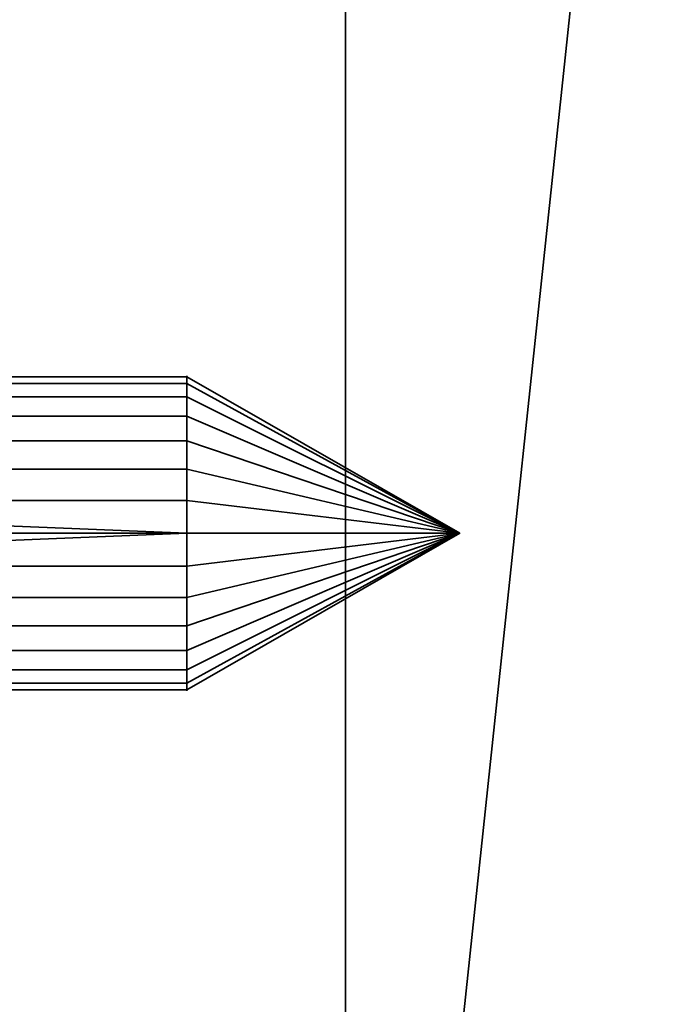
# Model space of a CAD drawing. Header units: millimetres. Extents: x -490 to 6690, y -115 to 152.
# Tile 838 of 1056: x 4029 to 4037, y 35 to 48. Entities that reach past the tile are written whole.
import ezdxf

# ---------------------------------------------------------------- set-up
doc = ezdxf.new("R2010")
doc.units = ezdxf.units.MM
doc.layers.add('152', color=253, linetype='Continuous')

# ---------------------------------------------------------------- blocks, each defined once
blk = doc.blocks.new('UG_SURFACE_004')
at = {"layer": '152', "color": 252, "linetype": 'Continuous', "lineweight": 35}
for points in [[(5144, -6.2, 2202.5), (5144, 133.2, 2202.5), (3856, 133.2, 2202.5), (3856, -6.2, 2202.5)], [(4006, -6.2, 2052.5), (4006, 133.2, 2052.5), (4994, 133.2, 2052.5), (4994, -6.2, 2052.5)]]:
    blk.add_3dface(points, dxfattribs=at)
blk = doc.blocks.new('UG_SURFACE_271')
at = {"layer": '152', "color": 252, "linetype": 'Continuous', "lineweight": 35}
for points in [[(4020.75, 43.239, 1090.041), (4030.986, 43.239, 1090.041), (4030.986, 42.982, 1089.25), (4020.75, 42.982, 1089.25)], [(4020.75, 43.152, 1090.868), (4030.986, 43.152, 1090.868), (4030.986, 43.239, 1090.041), (4020.75, 43.239, 1090.041)], [(4020.75, 42.736, 1091.588), (4030.986, 42.736, 1091.588), (4030.986, 43.152, 1090.868), (4020.75, 43.152, 1090.868)], [(4030.986, 42.982, 1089.25), (4030.986, 43.239, 1090.041), (4034.45, 41.25, 1090.25)], [(4030.986, 43.239, 1090.041), (4030.986, 43.152, 1090.868), (4034.45, 41.25, 1090.25)], [(4030.986, 43.152, 1090.868), (4030.986, 42.736, 1091.588), (4034.45, 41.25, 1090.25)], [(4020.75, 42.982, 1089.25), (4030.986, 42.982, 1089.25), (4030.986, 42.426, 1088.632), (4020.75, 42.426, 1088.632)], [(4030.986, 42.426, 1088.632), (4030.986, 42.982, 1089.25), (4034.45, 41.25, 1090.25)], [(4020.75, 42.063, 1092.077), (4030.986, 42.063, 1092.077), (4030.986, 42.736, 1091.588), (4020.75, 42.736, 1091.588)], [(4030.986, 42.736, 1091.588), (4030.986, 42.063, 1092.077), (4034.45, 41.25, 1090.25)], [(4020.75, 42.426, 1088.632), (4030.986, 42.426, 1088.632), (4030.986, 41.666, 1088.294), (4020.75, 41.666, 1088.294)], [(4030.986, 41.666, 1088.294), (4030.986, 42.426, 1088.632), (4034.45, 41.25, 1090.25)], [(4020.75, 41.25, 1092.25), (4030.986, 41.25, 1092.25), (4030.986, 42.063, 1092.077), (4020.75, 42.063, 1092.077)], [(4030.986, 42.063, 1092.077), (4030.986, 41.25, 1092.25), (4034.45, 41.25, 1090.25)], [(4020.75, 40.834, 1088.294), (4020.75, 41.666, 1088.294), (4030.986, 41.25, 1088.25)], [(4020.75, 41.666, 1088.294), (4030.986, 41.666, 1088.294), (4030.986, 41.25, 1088.25)], [(4030.986, 41.25, 1088.25), (4030.986, 41.666, 1088.294), (4034.45, 41.25, 1090.25)], [(4020.75, 40.437, 1092.077), (4030.986, 40.437, 1092.077), (4030.986, 41.25, 1092.25), (4020.75, 41.25, 1092.25)], [(4030.986, 41.25, 1088.25), (4030.986, 40.834, 1088.294), (4020.75, 40.834, 1088.294)], [(4034.45, 41.25, 1090.25), (4030.986, 40.834, 1088.294), (4030.986, 41.25, 1088.25)], [(4030.986, 41.25, 1092.25), (4030.986, 40.437, 1092.077), (4034.45, 41.25, 1090.25)], [(4030.986, 40.437, 1092.077), (4030.986, 39.764, 1091.588), (4034.45, 41.25, 1090.25)], [(4030.986, 39.764, 1091.588), (4030.986, 39.348, 1090.868), (4034.45, 41.25, 1090.25)], [(4030.986, 39.348, 1090.868), (4030.986, 39.261, 1090.041), (4034.45, 41.25, 1090.25)], [(4030.986, 39.261, 1090.041), (4030.986, 39.518, 1089.25), (4034.45, 41.25, 1090.25)], [(4030.986, 39.518, 1089.25), (4030.986, 40.074, 1088.632), (4034.45, 41.25, 1090.25)], [(4030.986, 40.074, 1088.632), (4030.986, 40.834, 1088.294), (4034.45, 41.25, 1090.25)], [(4020.75, 40.834, 1088.294), (4030.986, 40.834, 1088.294), (4030.986, 40.074, 1088.632), (4020.75, 40.074, 1088.632)], [(4020.75, 39.764, 1091.588), (4030.986, 39.764, 1091.588), (4030.986, 40.437, 1092.077), (4020.75, 40.437, 1092.077)], [(4020.75, 40.074, 1088.632), (4030.986, 40.074, 1088.632), (4030.986, 39.518, 1089.25), (4020.75, 39.518, 1089.25)], [(4020.75, 39.348, 1090.868), (4030.986, 39.348, 1090.868), (4030.986, 39.764, 1091.588), (4020.75, 39.764, 1091.588)], [(4020.75, 39.518, 1089.25), (4030.986, 39.518, 1089.25), (4030.986, 39.261, 1090.041), (4020.75, 39.261, 1090.041)], [(4020.75, 39.261, 1090.041), (4030.986, 39.261, 1090.041), (4030.986, 39.348, 1090.868), (4020.75, 39.348, 1090.868)]]:
    blk.add_3dface(points, dxfattribs=at)
blk = doc.blocks.new('UG_SURFACE_274')
at = {"layer": '152', "color": 252, "linetype": 'Continuous', "lineweight": 35}
for points in [[(4020.75, 43.239, 1015.041), (4030.986, 43.239, 1015.041), (4030.986, 42.982, 1014.25), (4020.75, 42.982, 1014.25)], [(4020.75, 43.152, 1015.868), (4030.986, 43.152, 1015.868), (4030.986, 43.239, 1015.041), (4020.75, 43.239, 1015.041)], [(4020.75, 42.736, 1016.588), (4030.986, 42.736, 1016.588), (4030.986, 43.152, 1015.868), (4020.75, 43.152, 1015.868)], [(4030.986, 42.982, 1014.25), (4030.986, 43.239, 1015.041), (4034.45, 41.25, 1015.25)], [(4030.986, 43.239, 1015.041), (4030.986, 43.152, 1015.868), (4034.45, 41.25, 1015.25)], [(4030.986, 43.152, 1015.868), (4030.986, 42.736, 1016.588), (4034.45, 41.25, 1015.25)], [(4020.75, 42.982, 1014.25), (4030.986, 42.982, 1014.25), (4030.986, 42.426, 1013.632), (4020.75, 42.426, 1013.632)], [(4030.986, 42.426, 1013.632), (4030.986, 42.982, 1014.25), (4034.45, 41.25, 1015.25)], [(4020.75, 42.063, 1017.077), (4030.986, 42.063, 1017.077), (4030.986, 42.736, 1016.588), (4020.75, 42.736, 1016.588)], [(4030.986, 42.736, 1016.588), (4030.986, 42.063, 1017.077), (4034.45, 41.25, 1015.25)], [(4020.75, 42.426, 1013.632), (4030.986, 42.426, 1013.632), (4030.986, 41.666, 1013.294), (4020.75, 41.666, 1013.294)], [(4030.986, 41.666, 1013.294), (4030.986, 42.426, 1013.632), (4034.45, 41.25, 1015.25)], [(4020.75, 41.25, 1017.25), (4030.986, 41.25, 1017.25), (4030.986, 42.063, 1017.077), (4020.75, 42.063, 1017.077)], [(4030.986, 42.063, 1017.077), (4030.986, 41.25, 1017.25), (4034.45, 41.25, 1015.25)], [(4020.75, 40.834, 1013.294), (4020.75, 41.666, 1013.294), (4030.986, 41.25, 1013.25)], [(4020.75, 41.666, 1013.294), (4030.986, 41.666, 1013.294), (4030.986, 41.25, 1013.25)], [(4030.986, 41.25, 1013.25), (4030.986, 41.666, 1013.294), (4034.45, 41.25, 1015.25)], [(4020.75, 40.437, 1017.077), (4030.986, 40.437, 1017.077), (4030.986, 41.25, 1017.25), (4020.75, 41.25, 1017.25)], [(4030.986, 41.25, 1013.25), (4030.986, 40.834, 1013.294), (4020.75, 40.834, 1013.294)], [(4034.45, 41.25, 1015.25), (4030.986, 40.834, 1013.294), (4030.986, 41.25, 1013.25)], [(4030.986, 41.25, 1017.25), (4030.986, 40.437, 1017.077), (4034.45, 41.25, 1015.25)], [(4030.986, 40.437, 1017.077), (4030.986, 39.764, 1016.588), (4034.45, 41.25, 1015.25)], [(4030.986, 39.764, 1016.588), (4030.986, 39.348, 1015.868), (4034.45, 41.25, 1015.25)], [(4030.986, 39.348, 1015.868), (4030.986, 39.261, 1015.041), (4034.45, 41.25, 1015.25)], [(4030.986, 39.261, 1015.041), (4030.986, 39.518, 1014.25), (4034.45, 41.25, 1015.25)], [(4030.986, 39.518, 1014.25), (4030.986, 40.074, 1013.632), (4034.45, 41.25, 1015.25)], [(4030.986, 40.074, 1013.632), (4030.986, 40.834, 1013.294), (4034.45, 41.25, 1015.25)], [(4020.75, 40.834, 1013.294), (4030.986, 40.834, 1013.294), (4030.986, 40.074, 1013.632), (4020.75, 40.074, 1013.632)], [(4020.75, 39.764, 1016.588), (4030.986, 39.764, 1016.588), (4030.986, 40.437, 1017.077), (4020.75, 40.437, 1017.077)], [(4020.75, 40.074, 1013.632), (4030.986, 40.074, 1013.632), (4030.986, 39.518, 1014.25), (4020.75, 39.518, 1014.25)], [(4020.75, 39.348, 1015.868), (4030.986, 39.348, 1015.868), (4030.986, 39.764, 1016.588), (4020.75, 39.764, 1016.588)], [(4020.75, 39.518, 1014.25), (4030.986, 39.518, 1014.25), (4030.986, 39.261, 1015.041), (4020.75, 39.261, 1015.041)], [(4020.75, 39.261, 1015.041), (4030.986, 39.261, 1015.041), (4030.986, 39.348, 1015.868), (4020.75, 39.348, 1015.868)]]:
    blk.add_3dface(points, dxfattribs=at)
blk = doc.blocks.new('UG_SURFACE_275')
at = {"layer": '152', "color": 254, "linetype": 'Continuous', "lineweight": 35}
for points in [[(4044.69, 132.052, -7.5), (4044.75, 131.75, -7.5), (4044.75, 5, -7.5), (4033, 106, -7.5)], [(4033, 106, 2020.5), (4033, 21, 2020.5), (4044.75, 131.75, 2008.75), (4044.702, 132.05, 2008.798)], [(4037, 13, 2016.5), (4041, 13, 2012.5), (4044.75, 131.75, 2008.75), (4033, 21, 2020.5)], [(4028.5, 21, 2025), (4033, 21, 2020.5), (4033, 106, 2020.5), (4028.5, 106, 2025)], [(4028.5, 106, -7.5), (4033, 106, -7.5), (4033, 21, -7.5), (4028.5, 21, -7.5)], [(4033, 21, -7.5), (4033, 106, -7.5), (4041, 13, -7.5), (4037, 13, -7.5)], [(4041, 13, -7.5), (4033, 106, -7.5), (4044.75, 5, -7.5)]]:
    blk.add_3dface(points, dxfattribs=at)
blk = doc.blocks.new('UG_SURFACE_277')
at = {"layer": '152', "color": 254, "linetype": 'Continuous', "lineweight": 35}
for points in [[(4979.25, -10, 2032.75), (4979.25, 136.75, 2032.75), (4020.75, 136.75, 2032.75), (4020.75, -10, 2032.75)], [(4044.75, 131.75, 2008.75), (4033, 21, 2020.5), (4033, 106, 2020.5)], [(4033, 21, 2020.5), (4044.75, 131.75, 2008.75), (4041, 13, 2012.5), (4037, 13, 2016.5)], [(4028.5, 106, 2025), (4033, 106, 2020.5), (4033, 21, 2020.5), (4028.5, 21, 2025)]]:
    blk.add_3dface(points, dxfattribs=at)
blk = doc.blocks.new('UG_SURFACE_283')
at = {"layer": '152', "color": 252, "linetype": 'Continuous', "lineweight": 35}
for points in [[(4020.75, 43.239, 1165.041), (4030.986, 43.239, 1165.041), (4030.986, 42.982, 1164.25), (4020.75, 42.982, 1164.25)], [(4020.75, 43.152, 1165.868), (4030.986, 43.152, 1165.868), (4030.986, 43.239, 1165.041), (4020.75, 43.239, 1165.041)], [(4020.75, 42.736, 1166.588), (4030.986, 42.736, 1166.588), (4030.986, 43.152, 1165.868), (4020.75, 43.152, 1165.868)], [(4030.986, 42.982, 1164.25), (4030.986, 43.239, 1165.041), (4034.45, 41.25, 1165.25)], [(4030.986, 43.239, 1165.041), (4030.986, 43.152, 1165.868), (4034.45, 41.25, 1165.25)], [(4030.986, 43.152, 1165.868), (4030.986, 42.736, 1166.588), (4034.45, 41.25, 1165.25)], [(4020.75, 42.982, 1164.25), (4030.986, 42.982, 1164.25), (4030.986, 42.426, 1163.632), (4020.75, 42.426, 1163.632)], [(4030.986, 42.426, 1163.632), (4030.986, 42.982, 1164.25), (4034.45, 41.25, 1165.25)], [(4020.75, 42.063, 1167.077), (4030.986, 42.063, 1167.077), (4030.986, 42.736, 1166.588), (4020.75, 42.736, 1166.588)], [(4030.986, 42.736, 1166.588), (4030.986, 42.063, 1167.077), (4034.45, 41.25, 1165.25)], [(4020.75, 42.426, 1163.632), (4030.986, 42.426, 1163.632), (4030.986, 41.666, 1163.294), (4020.75, 41.666, 1163.294)], [(4030.986, 41.666, 1163.294), (4030.986, 42.426, 1163.632), (4034.45, 41.25, 1165.25)], [(4020.75, 41.25, 1167.25), (4030.986, 41.25, 1167.25), (4030.986, 42.063, 1167.077), (4020.75, 42.063, 1167.077)], [(4030.986, 42.063, 1167.077), (4030.986, 41.25, 1167.25), (4034.45, 41.25, 1165.25)], [(4020.75, 40.834, 1163.294), (4020.75, 41.666, 1163.294), (4030.986, 41.25, 1163.25)], [(4020.75, 41.666, 1163.294), (4030.986, 41.666, 1163.294), (4030.986, 41.25, 1163.25)], [(4030.986, 41.25, 1163.25), (4030.986, 41.666, 1163.294), (4034.45, 41.25, 1165.25)], [(4020.75, 40.437, 1167.077), (4030.986, 40.437, 1167.077), (4030.986, 41.25, 1167.25), (4020.75, 41.25, 1167.25)], [(4030.986, 41.25, 1163.25), (4030.986, 40.834, 1163.294), (4020.75, 40.834, 1163.294)], [(4034.45, 41.25, 1165.25), (4030.986, 40.834, 1163.294), (4030.986, 41.25, 1163.25)], [(4030.986, 41.25, 1167.25), (4030.986, 40.437, 1167.077), (4034.45, 41.25, 1165.25)], [(4030.986, 40.437, 1167.077), (4030.986, 39.764, 1166.588), (4034.45, 41.25, 1165.25)], [(4030.986, 39.764, 1166.588), (4030.986, 39.348, 1165.868), (4034.45, 41.25, 1165.25)], [(4030.986, 39.348, 1165.868), (4030.986, 39.261, 1165.041), (4034.45, 41.25, 1165.25)], [(4030.986, 39.261, 1165.041), (4030.986, 39.518, 1164.25), (4034.45, 41.25, 1165.25)], [(4030.986, 39.518, 1164.25), (4030.986, 40.074, 1163.632), (4034.45, 41.25, 1165.25)], [(4030.986, 40.074, 1163.632), (4030.986, 40.834, 1163.294), (4034.45, 41.25, 1165.25)], [(4020.75, 40.834, 1163.294), (4030.986, 40.834, 1163.294), (4030.986, 40.074, 1163.632), (4020.75, 40.074, 1163.632)], [(4020.75, 39.764, 1166.588), (4030.986, 39.764, 1166.588), (4030.986, 40.437, 1167.077), (4020.75, 40.437, 1167.077)], [(4020.75, 40.074, 1163.632), (4030.986, 40.074, 1163.632), (4030.986, 39.518, 1164.25), (4020.75, 39.518, 1164.25)], [(4020.75, 39.348, 1165.868), (4030.986, 39.348, 1165.868), (4030.986, 39.764, 1166.588), (4020.75, 39.764, 1166.588)], [(4020.75, 39.518, 1164.25), (4030.986, 39.518, 1164.25), (4030.986, 39.261, 1165.041), (4020.75, 39.261, 1165.041)], [(4020.75, 39.261, 1165.041), (4030.986, 39.261, 1165.041), (4030.986, 39.348, 1165.868), (4020.75, 39.348, 1165.868)]]:
    blk.add_3dface(points, dxfattribs=at)

msp = doc.modelspace()

# ---------------------------------------------------------------- linework, layer by layer
at = {"layer": '152', "linetype": 'Continuous', "lineweight": -3, "extrusion": (-1, 0, 0)}
for centre in [(-41.25, 1090.25, -4030.986), (-41.25, 1015.25, -4030.986), (-41.25, 1165.25, -4030.986)]:
    msp.add_circle(centre, 2, dxfattribs=at)

# ---------------------------------------------------------------- block references
at = {"layer": '152', "linetype": 'Continuous', "lineweight": -3}
for name in ['UG_SURFACE_275', 'UG_SURFACE_277', 'UG_SURFACE_004', 'UG_SURFACE_271', 'UG_SURFACE_274', 'UG_SURFACE_283']:
    msp.add_blockref(name, (0, 0), dxfattribs=at)

doc.saveas('drawing.dxf')
